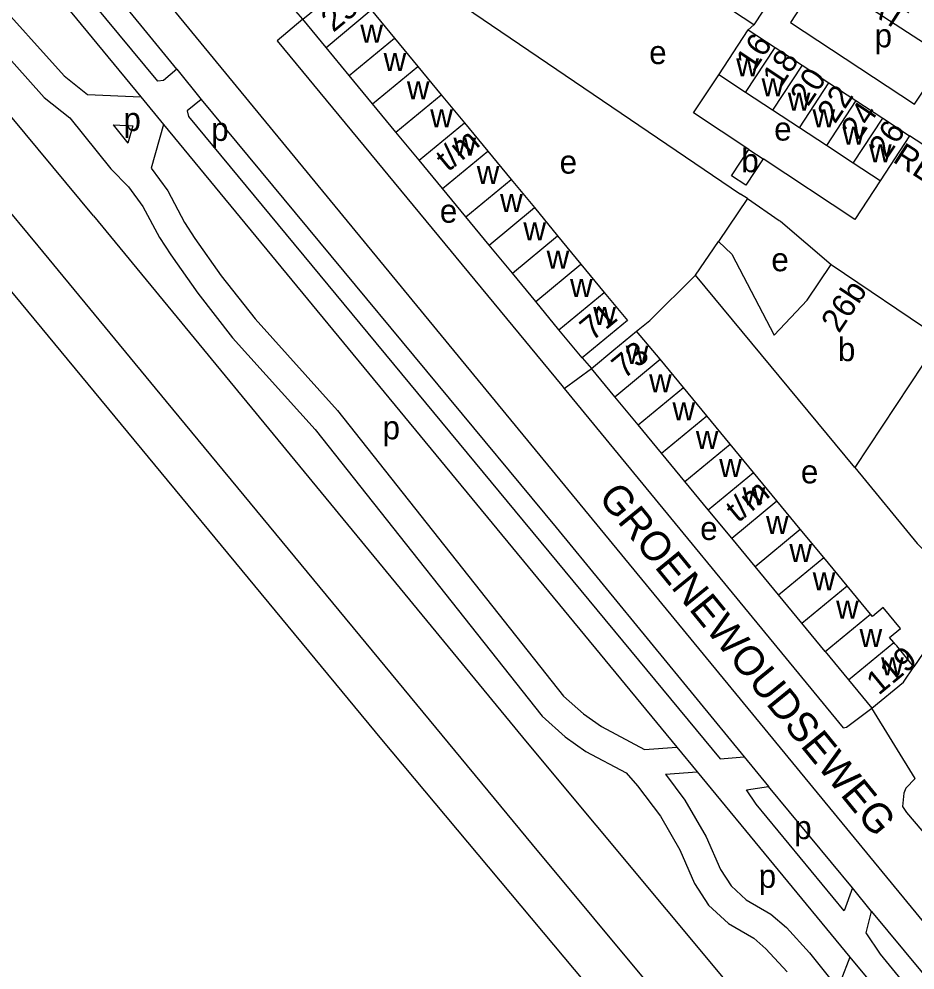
# Model space of a CAD drawing. Extents: x 159294 to 161936, y 384538 to 386517.
# Drawn here: x 159466.9 to 159619.7, y 384944.7 to 385106.9 of the extents above; entities that cross this region are included whole.
import ezdxf

# ---------------------------------------------------------------- set-up
doc = ezdxf.new("R2010")
doc.units = 0
for name, color, linetype in [('BLT_Basislijn', 7, 'Continuous'), ('BLT_Bebouwing', 7, 'Continuous'), ('BLT_Centroide', 7, 'Continuous'), ('BLT_Huisnummer', 7, 'Continuous'), ('BLT_Huisnummer_ tussenligend', 7, 'Continuous'), ('BLT_Huisnummer_reeks', 7, 'Continuous'), ('BLT_Onderverdeling_panden', 7, 'Continuous'), ('BLT_Spoorlijn', 7, 'Continuous'), ('BLT_Straatnaam', 7, 'Continuous'), ('BLT_Straatnaam_verkleind', 7, 'Continuous'), ('BLT_Vlakafsluiter', 7, 'Continuous')]:
    doc.layers.add(name, color=color, linetype=linetype)

msp = doc.modelspace()

# ---------------------------------------------------------------- linework, layer by layer
at = {"layer": 'BLT_Basislijn'}
for p, q in [((159479.59, 385073.34), (159413.47, 385152.93)), ((159603.66, 385114.26), (159598.47, 385106.35)), ((159624.96, 385100.39), (159603.66, 385114.26)), ((159598.47, 385106.35), (159619.67, 385092.42)), ((159592.22, 385105.95), (159591.29, 385105.08)), ((159619.67, 385092.42), (159624.96, 385100.39)), ((159493.79, 385098.39), (159497.97, 385093.22)), ((159581.93, 385090.91), (159586.25, 385097.41)), ((159478.56, 385094.06), (159487.64, 385093.69)), ((159487.64, 385093.69), (159491.54, 385088.95)), ((159449.8, 385092.72), (159470.07, 385068.23)), ((159591.36, 385084.68), (159581.93, 385090.91)), ((159482.92, 385088.88), (159486.29, 385088.74)), ((159486.29, 385088.74), (159485.43, 385085.75)), ((159491.54, 385088.95), (159489.43, 385081.5)), ((159491.54, 385088.95), (159579.1, 384982.73)), ((159621.08, 385085.51), (159618.81, 385087.01)), ((159609.46, 385072.75), (159593.82, 385083.06)), ((159613.78, 385079.34), (159609.46, 385072.75)), ((159591.13, 385076.34), (159589.96, 385077.06)), ((159591.13, 385076.34), (159586.18, 385068.96)), ((159591.13, 385076.34), (159596.57, 385072.59)), ((159479.59, 385073.34), (159553.57, 384983.47)), ((159470.07, 385068.23), (159492, 385041.67)), ((159562.97, 385049.12), (159564.52, 385047.35)), ((159559.89, 385043.92), (159564.52, 385047.35)), ((159492, 385041.67), (159554.41, 384966.14)), ((159624.67, 385004), (159619.54, 384996.45)), ((159553.57, 384983.47), (159624.41, 384898.58)), ((159573.6, 384982.34), (159579.1, 384982.73)), ((159579.1, 384982.73), (159582.56, 384978.53)), ((159590.58, 384981.07), (159594.75, 384976.03)), ((159577.16, 384978.14), (159582.56, 384978.53)), ((159582.56, 384978.53), (159608.6, 384946.94)), ((159609.04, 384958.72), (159594.75, 384976.03)), ((159554.41, 384966.14), (159601, 384910.23)), ((159612.3, 384954.72), (159609.04, 384958.72)), ((159612.3, 384954.72), (159654.85, 384903.4))]:
    msp.add_line(p, q, dxfattribs=at)
for points in [[(159442.37, 385148.61), (159487.64, 385093.69)], [(159462.89, 385145.42), (159635.12, 384935.94)], [(159441.87, 385144.08), (159444.24, 385141.56), (159446.39, 385138.65), (159448.54, 385135.03), (159450.77, 385129.06), (159453.56, 385123.02), (159457.19, 385116.91), (159461.86, 385111.43), (159474.6, 385097.22), (159478.56, 385094.06)], [(159493.79, 385098.39), (159480.74, 385114.39), (159471.01, 385125.99)], [(159493.79, 385098.39), (159491.53, 385096.43), (159490.55, 385096.34), (159468.1, 385123.47)], [(159531.75, 385120.52), (159538.65, 385112.13), (159541.27, 385110.08), (159589.96, 385077.06)], [(159458.1, 385108.14), (159471.16, 385093.57), (159475.54, 385090.08), (159482.54, 385081.36), (159485.55, 385078.33), (159488.01, 385074.95), (159490.83, 385069.67), (159492.76, 385066.69), (159497.38, 385060.17), (159503.33, 385052.56), (159517.42, 385036.94), (159556.13, 384988.01), (159560.05, 384984.52), (159563.6, 384982.01), (159570.45, 384978.35), (159572.41, 384976.13), (159576.3, 384970.94), (159579.61, 384965.2), (159582.12, 384959.47), (159584.52, 384955.81), (159587.93, 384952.65), (159592.22, 384950.14), (159594.3, 384948.36), (159597.92, 384944.39)], [(159515.28, 385106.92), (159510.91, 385103.23), (159559.5, 385044.4), (159559.89, 385043.92)], [(159497.97, 385093.22), (159495.58, 385091.28), (159495.81, 385090.33), (159586.48, 384980.74), (159590.58, 384981.07)], [(159497.97, 385093.22), (159558.53, 385020.18), (159590.58, 384981.07)], [(159482.92, 385088.88), (159485.43, 385085.75)], [(159489.43, 385081.5), (159492.25, 385077.62), (159495.14, 385072.22), (159496.9, 385069.49), (159501.39, 385063.15), (159507.16, 385055.77), (159521.24, 385040.17), (159559.78, 384991.45), (159563.16, 384988.44), (159566.23, 384986.28), (159573.6, 384982.34)], [(159596.57, 385072.59), (159596.79, 385072.44), (159605.43, 385065.05)], [(159572.24, 385053.72), (159574.51, 385055.49), (159582.27, 385063.22)], [(159559.89, 385043.92), (159607.49, 384986.02), (159608.06, 384986.12), (159612.38, 384989.39)], [(159609.45, 385030.43), (159620.09, 385017.46), (159622.01, 385015.49)], [(159577.16, 384978.14), (159580.48, 384973.7), (159584.08, 384967.46), (159586.53, 384961.86), (159588.36, 384959.06), (159590.93, 384956.69), (159595.12, 384954.23), (159597.79, 384951.96), (159601.72, 384947.63), (159606.72, 384941.39)], [(159619.74, 384977.41), (159618.17, 384975.72), (159617.84, 384974.91), (159617.61, 384972.59), (159618.25, 384971.57), (159643.73, 384941.67)], [(159609.04, 384958.72), (159607.67, 384954.84), (159592.66, 384973.02), (159590.97, 384975.47), (159594.75, 384976.03)], [(159648.7, 384905.51), (159621.26, 384938.41), (159613.85, 384947.45), (159611.37, 384951.08), (159612.3, 384954.72)], [(159608.6, 384946.94), (159607.05, 384942.92), (159606.72, 384941.39)], [(159608.6, 384946.94), (159612.25, 384942.51)]]:
    msp.add_lwpolyline(points, dxfattribs=at)
at = {"layer": 'BLT_Bebouwing'}
for p, q in [((159515.28, 385106.92), (159523, 385113.29)), ((159592.22, 385105.95), (159584.54, 385111.01)), ((159595.33, 385110.68), (159592.22, 385105.95)), ((159526.98, 385108.48), (159530.95, 385103.66)), ((159519.26, 385102.1), (159515.28, 385106.92)), ((159586.25, 385097.41), (159591.29, 385105.08)), ((159591.29, 385105.08), (159595.87, 385102.07)), ((159530.95, 385103.66), (159534.93, 385098.84)), ((159523.23, 385097.29), (159519.26, 385102.1)), ((159595.87, 385102.07), (159600.46, 385099.06)), ((159534.93, 385098.84), (159538.9, 385094.03)), ((159600.46, 385099.06), (159605.05, 385096.05)), ((159527.2, 385092.47), (159523.23, 385097.29)), ((159590.84, 385094.4), (159586.25, 385097.41)), ((159605.05, 385096.05), (159609.64, 385093.03)), ((159538.9, 385094.03), (159542.87, 385089.21)), ((159595.43, 385091.39), (159590.84, 385094.4)), ((159531.18, 385087.66), (159527.2, 385092.47)), ((159609.64, 385093.03), (159614.22, 385090.02)), ((159600.02, 385088.38), (159595.43, 385091.39)), ((159614.22, 385090.02), (159618.81, 385087.01)), ((159542.87, 385089.21), (159546.85, 385084.39)), ((159535.15, 385082.84), (159531.18, 385087.66)), ((159604.61, 385085.37), (159600.02, 385088.38)), ((159618.81, 385087.01), (159613.78, 385079.34)), ((159609.2, 385082.36), (159604.61, 385085.37)), ((159546.85, 385084.39), (159550.82, 385079.58)), ((159588.4, 385080.19), (159591.36, 385084.68)), ((159591.36, 385084.68), (159593.82, 385083.06)), ((159539.13, 385078.02), (159535.15, 385082.84)), ((159593.82, 385083.06), (159590.87, 385078.57)), ((159613.78, 385079.34), (159609.2, 385082.36)), ((159550.82, 385079.58), (159554.8, 385074.76)), ((159590.87, 385078.57), (159588.4, 385080.19)), ((159543.1, 385073.21), (159539.13, 385078.02)), ((159554.8, 385074.76), (159558.77, 385069.95)), ((159547.07, 385068.39), (159543.1, 385073.21)), ((159558.77, 385069.95), (159562.74, 385065.13)), ((159582.27, 385063.22), (159586.18, 385068.96)), ((159551.05, 385063.57), (159547.07, 385068.39)), ((159562.74, 385065.13), (159566.72, 385060.31)), ((159605.43, 385065.05), (159624.01, 385052.5)), ((159555.02, 385058.76), (159551.05, 385063.57)), ((159609.45, 385030.43), (159582.27, 385063.22)), ((159558.99, 385053.94), (159555.02, 385058.76)), ((159562.97, 385049.12), (159558.99, 385053.94)), ((159576.23, 385048.89), (159572.24, 385053.72)), ((159624.01, 385052.5), (159609.45, 385030.43)), ((159580.22, 385044.06), (159576.23, 385048.89)), ((159568.51, 385042.52), (159564.52, 385047.35)), ((159584.21, 385039.23), (159580.22, 385044.06)), ((159572.5, 385037.69), (159568.51, 385042.52)), ((159588.2, 385034.4), (159584.21, 385039.23)), ((159576.49, 385032.86), (159572.5, 385037.69)), ((159592.19, 385029.57), (159588.2, 385034.4)), ((159580.48, 385028.03), (159576.49, 385032.86)), ((159596.17, 385024.74), (159592.19, 385029.57)), ((159584.47, 385023.2), (159580.48, 385028.03)), ((159600.16, 385019.91), (159596.17, 385024.74)), ((159588.46, 385018.37), (159584.47, 385023.2)), ((159604.15, 385015.08), (159600.16, 385019.91)), ((159592.44, 385013.54), (159588.46, 385018.37)), ((159608.14, 385010.25), (159604.15, 385015.08)), ((159596.43, 385008.71), (159592.44, 385013.54)), ((159612.13, 385005.42), (159608.14, 385010.25)), ((159600.42, 385003.88), (159596.43, 385008.71)), ((159604.41, 384999.05), (159608.4, 384994.22)), ((159608.4, 384994.22), (159612.38, 384989.39))]:
    msp.add_line(p, q, dxfattribs=at)
for points in [[(159586.18, 385068.96), (159588.46, 385066.83), (159595.71, 385052.99), (159601.34, 385059), (159605.43, 385065.05)], [(159566.72, 385060.31), (159570.69, 385055.5), (159566.83, 385052.31), (159562.97, 385049.12)], [(159564.52, 385047.35), (159568.38, 385050.53), (159572.24, 385053.72)], [(159616.12, 385000.59), (159615.4, 385001.46), (159617.23, 385002.96), (159614.27, 385006.54), (159612.45, 385005.03), (159612.13, 385005.42)], [(159604.41, 384999.05), (159603.62, 385000), (159600.42, 385003.88)], [(159619.54, 384996.45), (159616.61, 385000), (159616.35, 385000.31), (159616.12, 385000.59)], [(159612.38, 384989.39), (159617.74, 384993.82), (159619.54, 384996.45)]]:
    msp.add_lwpolyline(points, dxfattribs=at)
at = {"layer": 'BLT_Onderverdeling_panden'}
for p, q in [((159519.26, 385102.1), (159526.98, 385108.48)), ((159523.23, 385097.29), (159530.95, 385103.66)), ((159590.84, 385094.4), (159595.87, 385102.07)), ((159527.2, 385092.47), (159534.93, 385098.84)), ((159600.46, 385099.06), (159595.43, 385091.39)), ((159600.02, 385088.38), (159605.05, 385096.05)), ((159531.18, 385087.66), (159538.9, 385094.03)), ((159609.64, 385093.03), (159604.61, 385085.37)), ((159609.2, 385082.36), (159614.22, 385090.02)), ((159535.15, 385082.84), (159542.87, 385089.21)), ((159539.13, 385078.02), (159546.85, 385084.39)), ((159543.1, 385073.21), (159550.82, 385079.58)), ((159547.07, 385068.39), (159554.8, 385074.76)), ((159551.05, 385063.57), (159558.77, 385069.95)), ((159555.02, 385058.76), (159562.74, 385065.13)), ((159558.99, 385053.94), (159566.72, 385060.31)), ((159568.51, 385042.52), (159576.23, 385048.89)), ((159572.5, 385037.69), (159580.22, 385044.06)), ((159576.49, 385032.86), (159584.21, 385039.23)), ((159580.48, 385028.03), (159588.2, 385034.4)), ((159584.47, 385023.2), (159592.19, 385029.57)), ((159588.46, 385018.37), (159596.17, 385024.74)), ((159592.44, 385013.54), (159600.16, 385019.91)), ((159596.43, 385008.71), (159604.15, 385015.08)), ((159600.42, 385003.88), (159608.14, 385010.25)), ((159604.41, 384999.05), (159612.13, 385005.42)), ((159608.4, 384994.22), (159616.12, 385000.59))]:
    msp.add_line(p, q, dxfattribs=at)
at = {"layer": 'BLT_Spoorlijn'}
for points in [[(159397.52, 385142.57), (159467.26, 385058.42)], [(159467.26, 385058.42), (159528.73, 384984.02)], [(159528.73, 384984.02), (159603.81, 384894.37)]]:
    msp.add_lwpolyline(points, dxfattribs=at)
at = {"layer": 'BLT_Vlakafsluiter'}
for p, q in [((159515.28, 385106.92), (159509.52, 385113.72)), ((159619.74, 384977.41), (159612.38, 384989.39))]:
    msp.add_line(p, q, dxfattribs=at)

# ---------------------------------------------------------------- texts
at = {"layer": 'BLT_Centroide'}
for s, p in [('w', (159525.11, 385102.88)), ('p', (159612.84, 385102.11)), ('e', (159574.38, 385099.25)), ('w', (159529.08, 385098.06)), ('w', (159589.23, 385097.14)), ('w', (159593.55, 385093.77)), ('w', (159533.05, 385093.25)), ('w', (159598.02, 385091.31)), ('p', (159484.7, 385087.84)), ('w', (159537.03, 385088.44)), ('w', (159602.24, 385088.45)), ('p', (159499.66, 385086.15)), ('e', (159595.7, 385086.2)), ('w', (159607.33, 385085.52)), ('w', (159541, 385083.62)), ('w', (159611.88, 385082.51)), ('e', (159559.1, 385080.56)), ('b', (159590.11, 385080.81)), ('w', (159544.97, 385078.81)), ('w', (159548.95, 385074)), ('e', (159538.67, 385072.19)), ('w', (159552.92, 385069.16)), ('w', (159556.89, 385064.34)), ('e', (159595.22, 385063.91)), ('w', (159560.88, 385059.53)), ('w', (159564.84, 385054.72)), ('b', (159606.58, 385048.59)), ('w', (159570.38, 385048.12)), ('w', (159574.37, 385043.28)), ('w', (159578.35, 385038.47)), ('p', (159528.9, 385035.25)), ('w', (159582.34, 385033.62)), ('w', (159586.33, 385028.81)), ('e', (159600.26, 385027.73)), ('w', (159590.32, 385023.97)), ('w', (159594.31, 385019.12)), ('e', (159583.08, 385018.07)), ('w', (159598.3, 385014.31)), ('w', (159602.28, 385009.47)), ('w', (159606.27, 385004.66)), ('w', (159610.27, 384999.81)), ('w', (159613.94, 384995)), ('p', (159599.12, 384967.05)), ('p', (159593.07, 384958.74))]:
    msp.add_text(s, height=4, dxfattribs=at).set_placement(p)
at = {"layer": 'BLT_Huisnummer'}
for s, rotation, p in [('16', 56.3877, (159592.21, 385097.75)), ('20', 56.3877, (159601.47, 385091.87)), ('26', 56.3877, (159614.93, 385082.93)), ('26b', 56.3388, (159606.76, 385053.21))]:
    msp.add_text(s, height=4, rotation=rotation, dxfattribs=at).set_placement(p)
at = {"layer": 'BLT_Huisnummer_ tussenligend'}
for s, p in [('18', (159596.76, 385095)), ('22', (159606.09, 385088.93)), ('24', (159610.19, 385086.08))]:
    msp.add_text(s, height=4, rotation=56.3877, dxfattribs=at).set_placement(p)
at = {"layer": 'BLT_Huisnummer_reeks'}
for s, rotation, p in [('25', 39.5234, (159520.5, 385104.56)), ('t/m', 39.527, (159540.07, 385080.76)), ('71', 39.527, (159564.65, 385051.9)), ('73', 39.5512, (159570.09, 385045.42)), ('t/m', 39.5497, (159589.53, 385020.9)), ('119', 39.5489, (159613.52, 384991.48))]:
    msp.add_text(s, height=4, rotation=rotation, dxfattribs=at).set_placement(p)
at = {"layer": 'BLT_Straatnaam'}
msp.add_text('GROENEWOUDSEWEG', height=5, rotation=309.1989, dxfattribs=at).set_placement((159565.55, 385025.26))
at = {"layer": 'BLT_Straatnaam_verkleind'}
for s, p in [('CELSIUSSTRAAT', (159579.83, 385128.71)), ('REAUMURSTRAAT', (159615.75, 385082.66))]:
    msp.add_text(s, height=4, rotation=327.1468, dxfattribs=at).set_placement(p)

doc.saveas('drawing.dxf')
